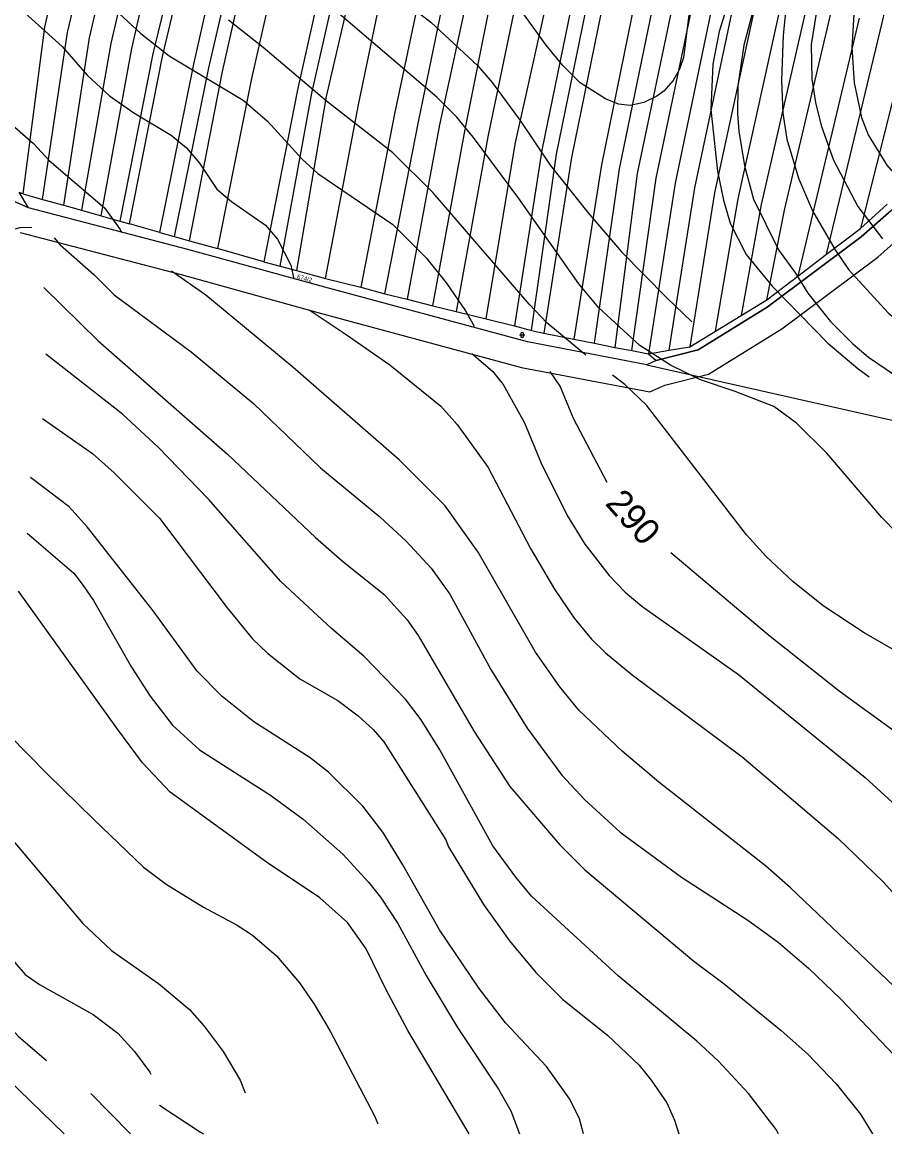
# Model space of a CAD drawing. Extents: x -555860 to -552701, y -1187050 to -1182291.
# Drawn here: x -554434.7 to -554104, y -1187050.5 to -1186624.3 of the extents above; entities that cross this region are included whole.
import ezdxf

# ---------------------------------------------------------------- set-up
doc = ezdxf.new("R2010")
doc.units = 0
for name, color, linetype in [('LEG_2b', 7, 'Continuous'), ('Level 25', 7, 'Continuous'), ('Level 28', 7, 'Continuous'), ('Level 30', 7, 'Continuous'), ('Level 40', 7, 'Continuous'), ('Level 41', 7, 'Continuous'), ('Level 42', 7, 'Continuous'), ('navrh_BV', 7, 'Continuous')]:
    doc.layers.add(name, color=color, linetype=linetype)

msp = doc.modelspace()

# ---------------------------------------------------------------- linework, layer by layer
at = {"layer": 'Level 25'}
for p, q in [((-554244.01, -1186744.21), (-554242.01, -1186744.21)), ((-554243.51, -1186743.71), (-554243.51, -1186744.71)), ((-554242.51, -1186744.71), (-554242.51, -1186743.71))]:
    msp.add_line(p, q, dxfattribs=at)
for centre, start, end in [((-554243.01, -1186743.71), 0, 180), ((-554243.01, -1186744.71), 180, 359.9879)]:
    msp.add_arc(centre, 0.5, start, end, dxfattribs=at)
at = {"layer": 'Level 28'}
for points in [[(-554002.67, -1186624.15), (-554024.43, -1186639.5), (-554043.79, -1186653.45), (-554055.52, -1186661.98), (-554060.06, -1186666.44), (-554080.67, -1186680.24), (-554102.57, -1186697.36), (-554112.97, -1186706.59), (-554149.1, -1186733.61), (-554175.52, -1186749.94), (-554191.58, -1186754.04), (-554195.23, -1186755.67), (-554240.99, -1186746.9), (-554318.68, -1186725.91), (-554371.15, -1186711.4), (-554432.23, -1186695.45), (-554444.35, -1186690.16), (-554487.24, -1186674.75), (-554525.06, -1186666.06), (-554568.51, -1186658.81), (-554645.82, -1186661.76), (-554703.03, -1186661.84), (-554789.24, -1186666.07), (-554887.97, -1186671.38)], [(-554195.23, -1186755.67), (-554024.77, -1186794.1)]]:
    msp.add_lwpolyline(points, dxfattribs=at)
at = {"layer": 'Level 30'}
for points in [[(-554435.51, -1186704.93), (-554373.75, -1186721.06), (-554321.32, -1186735.56), (-554243.24, -1186756.65), (-554194.02, -1186766.08), (-554188.28, -1186763.52), (-554171.56, -1186759.25), (-554143.47, -1186741.88), (-554106.65, -1186714.35), (-554096.17, -1186705.05), (-554074.8, -1186688.34), (-554053.72, -1186674.23), (-554049.04, -1186669.63), (-554037.93, -1186661.55), (-554018.62, -1186647.64), (-553997.08, -1186632.45), (-553992.46, -1186629.48), (-553980.8, -1186619.15)], [(-554002.67, -1186624.15), (-554024.43, -1186639.5), (-554043.79, -1186653.45), (-554055.52, -1186661.98), (-554060.06, -1186666.44), (-554080.67, -1186680.24), (-554102.57, -1186697.36), (-554112.97, -1186706.59), (-554149.1, -1186733.61), (-554175.52, -1186749.94), (-554191.58, -1186754.04), (-554195.23, -1186755.67), (-554240.99, -1186746.9), (-554318.68, -1186725.91), (-554371.15, -1186711.4), (-554432.23, -1186695.45), (-554444.35, -1186690.16), (-554487.24, -1186674.75), (-554525.06, -1186666.06), (-554568.51, -1186658.81), (-554645.82, -1186661.76), (-554703.03, -1186661.84), (-554789.24, -1186666.07), (-554887.97, -1186671.38)]]:
    msp.add_lwpolyline(points, dxfattribs=at)
at = {"layer": 'Level 40'}
for points in [[(-554127.21, -1186601.8), (-554132.2, -1186632.86), (-554131.93, -1186646.17), (-554130.54, -1186655.04), (-554128.32, -1186663.92), (-554123.61, -1186677.23), (-554114.32, -1186694.97), (-554104.89, -1186707.31)], [(-554398.98, -1186619.54), (-554389.14, -1186628.7), (-554378.32, -1186637.15), (-554350.03, -1186654.21), (-554340.6, -1186662.25), (-554327.29, -1186676.81), (-554321.33, -1186682.36), (-554292.63, -1186701.91), (-554279.87, -1186714.66), (-554271.97, -1186724.37), (-554264.76, -1186734.91), (-554261.42, -1186740.81)], [(-554426.44, -1186726.05), (-554405.5, -1186746.42), (-554356, -1186789.95), (-554322.3, -1186821.84), (-554312.04, -1186830.86), (-554295.96, -1186843.75), (-554287.08, -1186853.46), (-554282.92, -1186859.42), (-554261.43, -1186896.3), (-554247.7, -1186917.38), (-554228.71, -1186939.56), (-554219, -1186949.27), (-554177.13, -1186984.35), (-554165.62, -1186992.95), (-554143.71, -1187010.83), (-554133.45, -1187019.98), (-554122.64, -1187031.36), (-554113.35, -1187043), (-554108.67, -1187050.46)], [(-554210.45, -1186800.83), (-554223.3, -1186776.23), (-554228.43, -1186763.89), (-554232.23, -1186758.22)], [(-553953.65, -1187050.46), (-553966.51, -1187034.13), (-553995.49, -1186992.11), (-554016.84, -1186965.77), (-554033.76, -1186947.33), (-554060.1, -1186924.59), (-554075.21, -1186913.36), (-554098.65, -1186897.41), (-554121.53, -1186880.77), (-554148.57, -1186859.28), (-554186.05, -1186827.72)], [(-554263.28, -1187050.46), (-554286.81, -1187010.83), (-554295.12, -1186995.3), (-554302.75, -1186979.5), (-554309.96, -1186969.51), (-554320.64, -1186959.95), (-554341.02, -1186946.36), (-554377.92, -1186919.46), (-554388.58, -1186908.23), (-554398.43, -1186894.92), (-554436.07, -1186842.44)], [(-554393.13, -1187050.46), (-554408.32, -1187035.05)]]:
    msp.add_lwpolyline(points, dxfattribs=at)
at = {"layer": 'Level 41'}
for points in [[(-554692.9, -1186664.97), (-554660.07, -1186633.82), (-554637.61, -1186613.72), (-554621.25, -1186601.1), (-554611.12, -1186594.86), (-554603.5, -1186591.26), (-554599.9, -1186590.1), (-554591.02, -1186588.21), (-554559.96, -1186583.22), (-554551.64, -1186583.91), (-554545.82, -1186585.16), (-554538.05, -1186587.93), (-554530.29, -1186591.81), (-554513.09, -1186603.74), (-554494.93, -1186620.24), (-554481.34, -1186630.36), (-554460.27, -1186644.78), (-554430.32, -1186670.85), (-554424.35, -1186677.36), (-554403.14, -1186695.53), (-554397.18, -1186703.85), (-554396.62, -1186704.96)], [(-554457.08, -1186599.58), (-554419.36, -1186633.69), (-554409.8, -1186644.64), (-554401.2, -1186652.54), (-554391.91, -1186659.06), (-554377.63, -1186667.66), (-554371.66, -1186672.51), (-554366.67, -1186678.33), (-554360.02, -1186688.32), (-554354.47, -1186693.03), (-554341.44, -1186702.18), (-554336.86, -1186707.45), (-554331.73, -1186717.44), (-554330.57, -1186722.89)], [(-554093.52, -1186826.14), (-554105.17, -1186814.22), (-554126.24, -1186789.54), (-554137.89, -1186778.03), (-554146.48, -1186771.65), (-554161.37, -1186765.87), (-554174.59, -1186761.48), (-554186.09, -1186755.79), (-554197.94, -1186748.29), (-554213.59, -1186733.8), (-554221.22, -1186724.65), (-554244.24, -1186691.92), (-554261.71, -1186668.49), (-554268.09, -1186660.72), (-554275.71, -1186653.1), (-554328.82, -1186607.62)], [(-554177.82, -1186611.22), (-554181.15, -1186637.85), (-554182.68, -1186642.28), (-554185.17, -1186646.72), (-554188.64, -1186650.74), (-554191.41, -1186652.68), (-554196.4, -1186655.04), (-554201.64, -1186656.24), (-554206.11, -1186655.73), (-554211.1, -1186653.65), (-554220.81, -1186647.55), (-554227.46, -1186640.9), (-554233.84, -1186633.13), (-554249.09, -1186611.78)], [(-554152.86, -1186613.72), (-554157.99, -1186633.13), (-554160.35, -1186648.66), (-554160.49, -1186659.48), (-554159.94, -1186666.13), (-554157.72, -1186679.44), (-554154.25, -1186692.2), (-554144.68, -1186711.61), (-554138.17, -1186720.49), (-554133.45, -1186728.25), (-554124.85, -1186739.07), (-554116.26, -1186747.66), (-554110.16, -1186752.79), (-554093.52, -1186764.16), (-554088.67, -1186766.66)], [(-554141.63, -1186616.77), (-554142.88, -1186629.25), (-554143.57, -1186646.72), (-554143.02, -1186659.2), (-554141.49, -1186669.18), (-554137.06, -1186684.16), (-554131.65, -1186696.64), (-554123.05, -1186711.61), (-554117.92, -1186719.1), (-554102.67, -1186735.74), (-554061.57, -1186769.99)], [(-554115.57, -1186617.05), (-554116.67, -1186633.97), (-554115.7, -1186647.55), (-554112.93, -1186660.86), (-554110.3, -1186667.52), (-554103.22, -1186679.17), (-554088.25, -1186696.22)], [(-554218.57, -1186751.91), (-554233.56, -1186739.62), (-554240.36, -1186732.41), (-554277.1, -1186689.7), (-554292.63, -1186674.45), (-554318, -1186654.62), (-554342.27, -1186633.96), (-554355.58, -1186623.56)], [(-554496.02, -1186683.99), (-554485.91, -1186690.39), (-554473.99, -1186699.55), (-554470.67, -1186701.49), (-554459.57, -1186705.93), (-554452.92, -1186706.48), (-554447.65, -1186706.2), (-554435.45, -1186703.02), (-554430.96, -1186702.83)], [(-554422.39, -1186706.93), (-554420.16, -1186709.72), (-554407.18, -1186721.03), (-554399.4, -1186728.8), (-554369.86, -1186750.71), (-554346.01, -1186770.54), (-554320.36, -1186795.22), (-554297.62, -1186813.94), (-554287.5, -1186823.23), (-554277.93, -1186833.63), (-554270.72, -1186843.61), (-554255.05, -1186872.46), (-554241.05, -1186894.92), (-554227.74, -1186912.94), (-554219.14, -1186922.37), (-554205.41, -1186934.85), (-554181.98, -1186952.04), (-554156.47, -1186968.54), (-554144.82, -1186977), (-554133.17, -1186986.98), (-554120.83, -1186998.91), (-554095.46, -1187025.53), (-554074.94, -1187049.94), (-554074.55, -1187050.46)], [(-554044.02, -1187050.46), (-554047.34, -1187046.47), (-554063.43, -1187029.14), (-554140.11, -1186956.2), (-554149.67, -1186947.74), (-554190.58, -1186915.72), (-554204.72, -1186903.79), (-554221.22, -1186888.12), (-554228.57, -1186879.11), (-554237.86, -1186865.8), (-554259.91, -1186827.53), (-554272.52, -1186809.78), (-554290.13, -1186792.03), (-554330.9, -1186756.54), (-554364.32, -1186728.94), (-554377.44, -1186719.8)], [(-554324.69, -1186734.54), (-554310.85, -1186743.83), (-554293.74, -1186755.71), (-554274.19, -1186771.51), (-554267.95, -1186778.58), (-554256.02, -1186795.08), (-554239.8, -1186826.14), (-554230.65, -1186841.67), (-554223.02, -1186852.77), (-554216.37, -1186860.81), (-554211.1, -1186866.08), (-554200.84, -1186874.53), (-554158.69, -1186906.01), (-554121.8, -1186937.21), (-554104.47, -1186953.98), (-554096.15, -1186963.14), (-554066.06, -1186993.36), (-554047.76, -1187014.02), (-554025.16, -1187042.17), (-554019.15, -1187050.46)], [(-554144.78, -1187050.46), (-554145.65, -1187048.83), (-554156.19, -1187034.96), (-554167.84, -1187022.48), (-554176.02, -1187014.99), (-554206.25, -1186989.9), (-554239.39, -1186959.39), (-554245.49, -1186952.04), (-554254.22, -1186940.12), (-554274.6, -1186903.24), (-554281.68, -1186891.73), (-554287.78, -1186883.82), (-554303.72, -1186867.32), (-554316.06, -1186856.78), (-554335.47, -1186838.76), (-554363.21, -1186807.15), (-554382.48, -1186787.32), (-554396.21, -1186774.56), (-554425.6, -1186751.59)], [(-554262.24, -1186751.32), (-554254.36, -1186758.06), (-554250.34, -1186763.19), (-554242.16, -1186777.89), (-554235.78, -1186793.42), (-554225.8, -1186813.39), (-554219, -1186824.48), (-554209.71, -1186836.4), (-554203.47, -1186842.78), (-554197.09, -1186848.19), (-554160.07, -1186874.4), (-554111.54, -1186913.91), (-554077.16, -1186945.25), (-554046.93, -1186971.73), (-554024.05, -1186993.78), (-554007.97, -1187011.39), (-554000.2, -1187022.2), (-553983.84, -1187048.83), (-553982.89, -1187050.46)], [(-553905.19, -1187050.46), (-553957.08, -1186988.65), (-553988.56, -1186955.37), (-554018.64, -1186921.82), (-554030.57, -1186909.61), (-554041.24, -1186900.46), (-554050.95, -1186893.53), (-554111.82, -1186858.45), (-554127.63, -1186848.05), (-554139.28, -1186838.76), (-554149.4, -1186829.19), (-554157.02, -1186820.87), (-554195.29, -1186771.09), (-554203.61, -1186763.19), (-554208.42, -1186759.57)], [(-554426.86, -1186776.29), (-554407.71, -1186789.68), (-554399.4, -1186797.02), (-554382.06, -1186814.5), (-554356.14, -1186848.88), (-554346.43, -1186860.67), (-554340.6, -1186866.21), (-554328.27, -1186876.06), (-554313.71, -1186884.38), (-554305.94, -1186890.2), (-554300.12, -1186895.47), (-554296.1, -1186900.19), (-554272.25, -1186937.76), (-554271.28, -1186940.4), (-554257.83, -1186962.58), (-554247.84, -1186976.45), (-554237.72, -1186988.65), (-554227.6, -1186998.91), (-554210.13, -1187012.78), (-554198.2, -1187024.15), (-554193.55, -1187029.95), (-554187.53, -1187038.57), (-554184.62, -1187045.22), (-554182.9, -1187050.46)], [(-554219.47, -1187050.46), (-554221.08, -1187044.67), (-554224.69, -1187037.18), (-554233.7, -1187024.7), (-554249.37, -1187007.92), (-554259.49, -1186994.75), (-554274.74, -1186972.29), (-554288.75, -1186947.33), (-554296.37, -1186934.85), (-554304.14, -1186924.87), (-554317.31, -1186911.83), (-554324.24, -1186906.29), (-554345.87, -1186892.56), (-554358.08, -1186882.85), (-554367.64, -1186873.15), (-554384.42, -1186849.99), (-554409.8, -1186817.82), (-554416.73, -1186810.06), (-554431.46, -1186798.9)], [(-554432.72, -1186820.25), (-554414.93, -1186835.57), (-554411.31, -1186840.22), (-554407.3, -1186845.97), (-554392.74, -1186871.62), (-554385.67, -1186882.71), (-554377.07, -1186893.81), (-554366.67, -1186903.24), (-554339.5, -1186920.71), (-554327.02, -1186929.86), (-554311.76, -1186943.31), (-554301.92, -1186953.98), (-554297.34, -1186959.81), (-554290.69, -1186969.79), (-554279.87, -1186989.76), (-554267.81, -1187009.73), (-554252.14, -1187033.3), (-554247.29, -1187041.61), (-554243.97, -1187050.46)], [(-554452.41, -1186886.36), (-554439.82, -1186897.56), (-554425.04, -1186912.54), (-554407.24, -1186930.03), (-554388.16, -1186948.3), (-554379.43, -1186954.82), (-554365.15, -1186963.55), (-554352.25, -1186970.48), (-554346.43, -1186974.37), (-554337.14, -1186982.27), (-554328.4, -1186992.53), (-554322.72, -1187000.71), (-554316.62, -1187011.11), (-554299.56, -1187043.56), (-554298.35, -1187046.62)], [(-554458.58, -1186917.59), (-554438.13, -1186938.15), (-554411.46, -1186969.79), (-554400.51, -1186980.19), (-554382.48, -1186992.81), (-554370.56, -1187002.79), (-554364.87, -1187009.17), (-554357.66, -1187018.88), (-554351.14, -1187029.97), (-554349.19, -1187034.79)], [(-554462.08, -1186948.29), (-554447.29, -1186969.3), (-554437.53, -1186984.77), (-554433.51, -1186989.34), (-554428.1, -1186993.22), (-554407.44, -1187004.73), (-554398.01, -1187011.94), (-554391.63, -1187018.88), (-554385.81, -1187026.78), (-554385.43, -1187027.56)], [(-554465.67, -1186981.34), (-554455.94, -1186993.42), (-554442.47, -1187006.13), (-554436.28, -1187013.05), (-554425.38, -1187022.4)], [(-554440.38, -1187029.45), (-554418.54, -1187050.46)], [(-554382.03, -1187039.52), (-554366.33, -1187049.87), (-554365.15, -1187050.46)]]:
    msp.add_lwpolyline(points, dxfattribs=at)
at = {"layer": 'Level 42'}
for points in [[(-554201.37, -1186495.59), (-554197.79, -1186511.11), (-554191.13, -1186529.14), (-554182.26, -1186542.87), (-554167.84, -1186557.7), (-554163.4, -1186563.53), (-554160.49, -1186569.07), (-554158.27, -1186577.39), (-554157.72, -1186588.48), (-554160.07, -1186604.15), (-554167.42, -1186627.86), (-554169.92, -1186640.34), (-554170.61, -1186657.81), (-554168.12, -1186681.38), (-554165.87, -1186692.57), (-554163.26, -1186701.35), (-554157.16, -1186713.41), (-554147.18, -1186725.48), (-554125.82, -1186747.39), (-554114.32, -1186757.09), (-554109.92, -1186760.27)], [(-554292.61, -1186613), (-554278.07, -1186624.26), (-554260.05, -1186641.03), (-554254.5, -1186647.41), (-554243.82, -1186661.97), (-554232.31, -1186679.17), (-554217.89, -1186697.33), (-554204.86, -1186712.3), (-554187.53, -1186729.92), (-554177.96, -1186739.2)]]:
    msp.add_lwpolyline(points, dxfattribs=at)
at = {"layer": 'navrh_BV'}
for p, q in [((-554105.03, -1186624.5), (-554082.62, -1186533.35)), ((-554426.03, -1186626.17), (-554410.72, -1186558.02)), ((-554417.26, -1186628.32), (-554401.53, -1186560.1)), ((-554408.86, -1186630.37), (-554393.43, -1186561.85)), ((-554385.08, -1186563.91), (-554400.7, -1186632.46)), ((-554392.71, -1186634.38), (-554376.62, -1186565.57)), ((-554368.08, -1186567.56), (-554384.57, -1186636.45)), ((-554380.89, -1186637.49), (-554364.41, -1186568.15)), ((-554368.93, -1186640.45), (-554353.26, -1186570.43)), ((-554347.19, -1186571.71), (-554363.2, -1186641.85)), ((-554357.88, -1186643.23), (-554342.15, -1186573.05)), ((-554330.91, -1186575.51), (-554346.72, -1186645.9)), ((-554313.33, -1186579.39), (-554329.1, -1186650.21)), ((-554323.65, -1186651.48), (-554307.5, -1186580.6)), ((-554301.57, -1186581.76), (-554318.19, -1186652.79)), ((-554305.72, -1186656.01), (-554290.74, -1186584.12)), ((-554276.64, -1186587.34), (-554291.93, -1186659.39)), ((-554282.67, -1186661.84), (-554267.73, -1186589.4)), ((-554259.01, -1186591.14), (-554274.75, -1186663.65)), ((-554264.99, -1186666.13), (-554250.34, -1186593.01)), ((-554240.96, -1186595.01), (-554256.16, -1186668.26)), ((-554245.68, -1186671.06), (-554229.41, -1186597.64)), ((-554220.43, -1186599.64), (-554235.41, -1186673.41)), ((-554229.85, -1186674.87), (-554214.67, -1186600.95)), ((-554208.97, -1186602.29), (-554224.03, -1186676.24)), ((-554197.5, -1186604.57), (-554212.64, -1186678.98)), ((-554205.74, -1186680.59), (-554190.43, -1186606.22)), ((-554183.2, -1186607.6), (-554198.93, -1186682.31)), ((-554191.59, -1186684.06), (-554175.98, -1186609.31)), ((-554168.74, -1186610.78), (-554184.3, -1186685.96)), ((-554176.78, -1186687.82), (-554160.82, -1186612.57)), ((-554152.89, -1186614.35), (-554169.27, -1186689.67)), ((-554160.22, -1186691.97), (-554143.45, -1186616.29)), ((-554133.94, -1186618.39), (-554151.35, -1186694.22)), ((-554142.47, -1186696.41), (-554124.52, -1186620.49)), ((-554113.74, -1186622.72), (-554137.31, -1186721.68)), ((-554434.29, -1186690.09), (-554426.03, -1186626.17)), ((-554126.32, -1186713.29), (-554105.03, -1186624.5)), ((-554426.9, -1186692.26), (-554417.26, -1186628.32)), ((-554418.74, -1186694.47), (-554408.86, -1186630.37)), ((-554094.19, -1186627.09), (-554113.33, -1186703.43)), ((-554400.7, -1186632.46), (-554411.93, -1186696.35)), ((-554404.37, -1186698.53), (-554392.71, -1186634.38)), ((-554384.57, -1186636.45), (-554397.2, -1186700.54)), ((-554393.61, -1186701.63), (-554380.89, -1186637.49)), ((-554381.97, -1186704.96), (-554368.93, -1186640.45)), ((-554363.2, -1186641.85), (-554376.39, -1186706.53)), ((-554370.54, -1186708.17), (-554357.88, -1186643.23)), ((-554346.72, -1186645.9), (-554359.8, -1186711.09)), ((-554329.1, -1186650.21), (-554342.07, -1186716.21)), ((-554335.78, -1186717.82), (-554323.65, -1186651.48)), ((-554318.19, -1186652.79), (-554329.58, -1186719.47)), ((-554318.35, -1186722.61), (-554305.72, -1186656.01)), ((-554291.93, -1186659.39), (-554304.82, -1186725.87)), ((-554295.67, -1186728.43), (-554282.67, -1186661.84)), ((-554274.75, -1186663.65), (-554287.14, -1186730.54)), ((-554277.22, -1186732.99), (-554264.99, -1186666.13)), ((-554256.16, -1186668.26), (-554268.26, -1186735.21)), ((-554256.76, -1186738.09), (-554245.68, -1186671.06)), ((-554235.41, -1186673.41), (-554245.9, -1186740.66)), ((-554239.37, -1186742.45), (-554229.85, -1186674.87)), ((-554224.03, -1186676.24), (-554234.71, -1186743.51)), ((-554212.64, -1186678.98), (-554223.17, -1186745.86)), ((-554215.28, -1186747.42), (-554205.74, -1186680.59)), ((-554198.93, -1186682.31), (-554207.46, -1186749.01)), ((-554200.98, -1186750.21), (-554191.59, -1186684.06)), ((-554184.3, -1186685.96), (-554194.51, -1186751.46)), ((-554432.23, -1186695.45), (-554444.35, -1186690.16)), ((-554432.23, -1186695.45), (-554435.8, -1186689.49)), ((-554435.8, -1186689.49), (-554434.29, -1186690.09)), ((-554434.29, -1186690.09), (-554426.9, -1186692.26)), ((-554186.63, -1186750.1), (-554176.78, -1186687.82)), ((-554169.27, -1186689.67), (-554178.74, -1186748.74)), ((-554426.9, -1186692.26), (-554418.74, -1186694.47)), ((-554418.74, -1186694.47), (-554411.93, -1186696.35)), ((-554168.9, -1186742.74), (-554160.22, -1186691.97)), ((-554151.35, -1186694.22), (-554159.1, -1186736.71)), ((-554113.33, -1186703.43), (-554103.08, -1186694.04)), ((-554371.15, -1186711.4), (-554432.23, -1186695.45)), ((-554411.93, -1186696.35), (-554404.37, -1186698.53)), ((-554404.37, -1186698.53), (-554397.2, -1186700.54)), ((-554149.17, -1186730.79), (-554142.47, -1186696.41)), ((-554112.97, -1186706.59), (-554102.57, -1186697.36)), ((-554397.2, -1186700.54), (-554393.61, -1186701.63)), ((-554381.97, -1186704.96), (-554393.61, -1186701.63)), ((-554126.32, -1186713.29), (-554113.33, -1186703.43)), ((-554381.97, -1186704.96), (-554376.39, -1186706.53)), ((-554376.39, -1186706.53), (-554370.54, -1186708.17)), ((-554149.1, -1186733.61), (-554112.97, -1186706.59)), ((-554318.68, -1186725.91), (-554371.15, -1186711.4)), ((-554370.54, -1186708.17), (-554359.8, -1186711.09)), ((-554342.07, -1186716.21), (-554359.8, -1186711.09)), ((-554342.07, -1186716.21), (-554335.78, -1186717.82)), ((-554137.31, -1186721.68), (-554126.32, -1186713.29)), ((-554335.78, -1186717.82), (-554329.58, -1186719.47)), ((-554329.58, -1186719.47), (-554318.35, -1186722.61)), ((-554318.35, -1186722.61), (-554304.82, -1186725.87)), ((-554149.17, -1186730.79), (-554137.31, -1186721.68)), ((-554240.99, -1186746.9), (-554318.68, -1186725.91)), ((-554304.82, -1186725.87), (-554295.67, -1186728.43)), ((-554295.67, -1186728.43), (-554287.14, -1186730.54)), ((-554287.14, -1186730.54), (-554277.22, -1186732.99)), ((-554277.22, -1186732.99), (-554268.26, -1186735.21)), ((-554159.1, -1186736.71), (-554149.17, -1186730.79)), ((-554268.26, -1186735.21), (-554256.76, -1186738.09)), ((-554175.52, -1186749.94), (-554149.1, -1186733.61)), ((-554168.9, -1186742.74), (-554159.1, -1186736.71)), ((-554256.76, -1186738.09), (-554245.9, -1186740.66)), ((-554245.9, -1186740.66), (-554239.37, -1186742.45)), ((-554239.37, -1186742.45), (-554234.71, -1186743.51)), ((-554234.71, -1186743.51), (-554228.94, -1186744.69)), ((-554228.94, -1186744.69), (-554223.17, -1186745.86)), ((-554223.17, -1186745.86), (-554215.28, -1186747.42)), ((-554178.74, -1186748.74), (-554168.9, -1186742.74)), ((-554195.23, -1186755.67), (-554240.99, -1186746.9)), ((-554215.28, -1186747.42), (-554207.46, -1186749.01)), ((-554207.46, -1186749.01), (-554200.98, -1186750.21)), ((-554200.98, -1186750.21), (-554194.51, -1186751.46)), ((-554194.51, -1186751.46), (-554186.63, -1186750.1)), ((-554191.58, -1186754.04), (-554175.52, -1186749.94)), ((-554186.63, -1186750.1), (-554178.74, -1186748.74)), ((-554191.58, -1186754.04), (-554195.23, -1186755.67)), ((-554194.51, -1186751.46), (-554191.58, -1186754.04))]:
    msp.add_line(p, q, dxfattribs=at)

# ---------------------------------------------------------------- texts
at = {"layer": 'LEG_2b'}
msp.add_text('674/2', height=1.7, rotation=345, dxfattribs=at).set_placement((-554329.45, -1186722.56))
at = {"layer": 'Level 40'}
msp.add_text('290', height=10, rotation=311.8503, dxfattribs=at).set_placement((-554211.52, -1186809.02))

doc.saveas('drawing.dxf')
